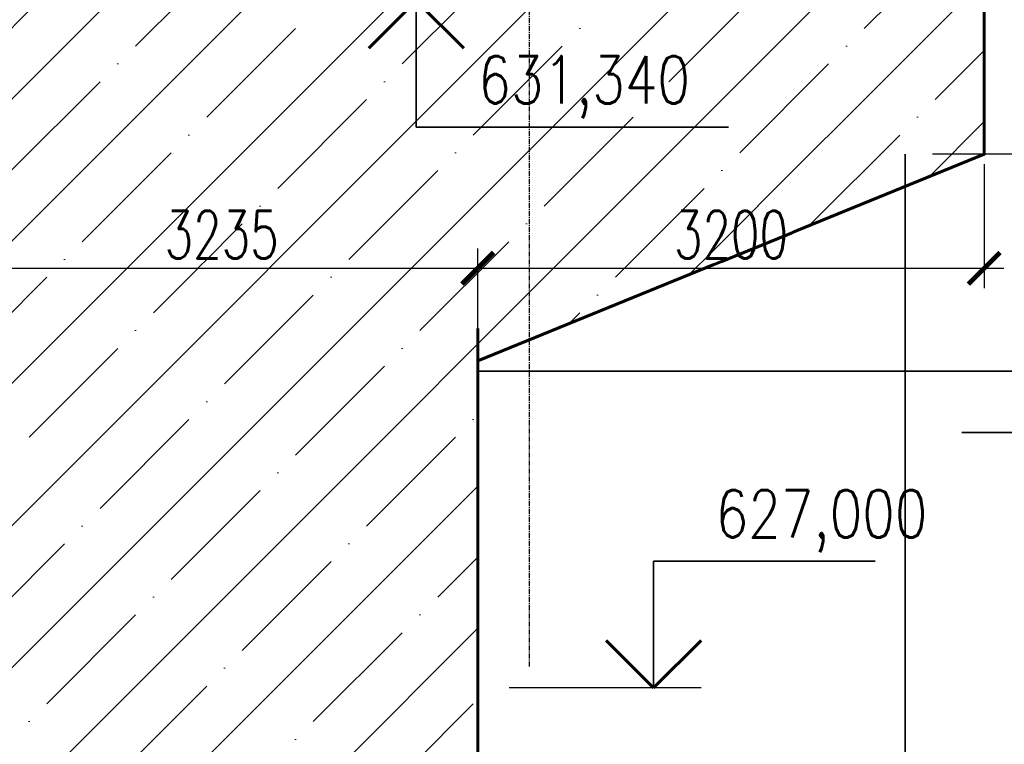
# Model space of a CAD drawing. Header units: millimetres. Extents: x 452087 to 582075, y 10891 to 81641.
# Tile 297 of 311: x 561588 to 567808, y 50680 to 55256. Entities that reach past the tile are written whole.
import ezdxf
from ezdxf import colors
from ezdxf.entities.mleader import LeaderData, LeaderLine
from ezdxf.enums import TextEntityAlignment as Align
from ezdxf.math import Vec2, Vec3

# ---------------------------------------------------------------- set-up
doc = ezdxf.new("R2010")
doc.units = ezdxf.units.MM
doc.linetypes.add('осевая', pattern=[50.8, 31.75, -6.35, 6.35, -6.35])
doc.layers.get('Defpoints').update_dxf_attribs({"color": 8})
for name, color, linetype, lineweight in [('ГТО-2_Бетон 0.35', 2, 'Continuous', 35), ('ГТО-2_Бетон 0.6', 2, 'Continuous', 60), ('ГТО-2_Вода', 4, 'Continuous', 35), ('ГТО-2_Оси_025', 6, 'осевая', 25), ('ГТО-2_Штриховка', 252, 'Continuous', 18)]:
    doc.layers.add(name, color=color, linetype=linetype, lineweight=lineweight)
doc.layers.add('ГТО-2_Выноски', color=7, linetype='Continuous')
doc.layers.add('ГТО-2_Размеры', color=7, linetype='Continuous')
doc.styles.add('MOSOBL (isocpeur)', font='isocpeur.ttf')
doc.styles.add('RomanS', font='romans.shx', dxfattribs={"width": 0.7})
doc.dimstyles.new('MOSOBL 1-100 (мм)', dxfattribs={"dimscale": 100, "dimtxt": 3, "dimasz": 2, "dimexe": 1.25, "dimexo": 0.625, "dimtad": 1, "dimdec": 0, "dimzin": 9, "dimtxsty": 'RomanS', "dimblk": 'ARCHTICK', "dimcen": 2.5, "dimdle": 1.25, "dimclrd": 7, "dimclre": 7, "dimclrt": 2, "dimadec": 0, "dimazin": 0, "dimtfac": 1, "dimtdec": 0, "dimtmove": 1, "dimatfit": 3, "dimfxl": 1, "dimtfill": 1, "dimlwd": 25, "dimlwe": 25, "dimarcsym": 0})

# ---------------------------------------------------------------- blocks, each defined once
blk = doc.blocks.new('*U506')
at = {"color": 7, "lineweight": 25, "ltscale": 100}
blk.add_line((12.122, 0), (0, 0), dxfattribs=at)
at = {"color": 3, "lineweight": 60, "ltscale": 100}
for p, q in [((9.122, 0), (6.122, -3)), ((12.122, -3), (9.122, 0))]:
    blk.add_line(p, q, dxfattribs=at)
at = {"color": 2, "lineweight": 35, "ltscale": 100}
for p, q in [((9.122, 0), (9.122, -7.996)), ((9.122, -7.996), (28.836, -7.996))]:
    blk.add_line(p, q, dxfattribs=at)
at = {"color": 2, "ltscale": 100, "style": 'RomanS', "width": 0.8, "flags": 8}
for tag, p in [('OTMETKA', (26.526, -4.996)), ('OTMETKA_2', (12.353, -10.996))]:
    blk.add_attdef(tag, text='', height=3, dxfattribs=at).set_placement(p, align=Align.MIDDLE_RIGHT)
blk = doc.blocks.new('*U500')
at = {"color": 2, "lineweight": 35, "ltscale": 100}
for p, q in [((9.122, 0), (9.122, 7.996)), ((9.122, 7.996), (23.118, 7.996))]:
    blk.add_line(p, q, dxfattribs=at)
at = {"color": 3, "lineweight": 60, "ltscale": 100}
for p, q in [((9.122, 0), (6.122, 3)), ((12.122, 3), (9.122, 0))]:
    blk.add_line(p, q, dxfattribs=at)
at = {"color": 7, "lineweight": 25, "ltscale": 100}
blk.add_line((12.122, 0), (0, 0), dxfattribs=at)
at = {"color": 2, "ltscale": 100, "style": 'RomanS', "width": 0.8, "flags": 8}
for tag, p in [('OTMETKA', (26.526, 10.996)), ('OTMETKA_2', (12.353, 4.996))]:
    blk.add_attdef(tag, text='', height=3, dxfattribs=at).set_placement(p, align=Align.MIDDLE_RIGHT)
blk = doc.blocks.new('_ArchTick')
at = {"color": 0, "linetype": 'ByBlock', "const_width": 0.15}
blk.add_lwpolyline([(-0.5, -0.5), (0.5, 0.5)], dxfattribs=at)
blk = doc.blocks.new('*D606')
at = {"layer": 'Defpoints', "color": 0, "transparency": 16777216}
for p in [(561246, 53686), (564481.3, 53686), (564481.3, 53421.3)]:
    blk.add_point(p, dxfattribs=at)
at = {"layer": 'ГТО-2_Размеры', "color": 7, "lineweight": 25, "transparency": 16777216}
for p, q in [((561246, 53748.5), (561246, 53811)), ((564481.3, 53483.8), (564481.3, 53811)), ((561121, 53686), (564606.3, 53686))]:
    blk.add_line(p, q, dxfattribs=at)
at = {"layer": 'ГТО-2_Размеры', "color": 7, "lineweight": 25, "transparency": 16777216, "xscale": 200, "yscale": 200, "zscale": 200, "rotation": 180}
blk.add_blockref('_ArchTick', (561246, 53686), dxfattribs=at)
at = {"layer": 'ГТО-2_Размеры', "color": 7, "lineweight": 25, "transparency": 16777216, "xscale": 200, "yscale": 200, "zscale": 200}
blk.add_blockref('_ArchTick', (564481.3, 53686), dxfattribs=at)
at = {"layer": 'ГТО-2_Размеры', "color": 2, "transparency": 16777216, "insert": (562863.6, 53898.5), "char_height": 300, "attachment_point": 5, "style": 'RomanS', "bg_fill": 3, "box_fill_scale": 1.1, "bg_fill_color": 256, "bg_fill_true_color": 13158600, "bg_fill_transparency": 0}
blk.add_mtext('3235', dxfattribs=at)
blk = doc.blocks.new('_Dot')
at = {"color": 0, "linetype": 'ByBlock', "lineweight": -2}
blk.add_line((-0.5, 0), (-1, 0), dxfattribs=at)
at = {"color": 0, "linetype": 'ByBlock', "const_width": 0.5}
blk.add_lwpolyline([(-0.25, 0, 1), (0.25, 0, 1)], format="xyb", close=True, dxfattribs=at)
blk = doc.blocks.new('*D622')
at = {"layer": 'Defpoints', "color": 0, "transparency": 16777216}
for p in [(567681, 54406.1, 0), (567681, 53686), (564481.3, 52986.2)]:
    blk.add_point(p, dxfattribs=at)
at = {"layer": 'ГТО-2_Размеры', "color": 7, "lineweight": 25, "transparency": 16777216}
for p, q in [((567681, 54343.6), (567681, 53561)), ((564481.3, 53048.7), (564481.3, 53811)), ((564356.3, 53686), (567806, 53686))]:
    blk.add_line(p, q, dxfattribs=at)
at = {"layer": 'ГТО-2_Размеры', "color": 7, "lineweight": 25, "transparency": 16777216, "xscale": 200, "yscale": 200, "zscale": 200, "rotation": 180}
blk.add_blockref('_ArchTick', (564481.3, 53686), dxfattribs=at)
at = {"layer": 'ГТО-2_Размеры', "color": 7, "lineweight": 25, "transparency": 16777216, "xscale": 200, "yscale": 200, "zscale": 200}
blk.add_blockref('_ArchTick', (567681, 53686), dxfattribs=at)
at = {"layer": 'ГТО-2_Размеры', "color": 2, "transparency": 16777216, "insert": (566081.2, 53898.5), "char_height": 300, "attachment_point": 5, "style": 'RomanS', "bg_fill": 3, "box_fill_scale": 1.1, "bg_fill_color": 256, "bg_fill_true_color": 13158600, "bg_fill_transparency": 0}
blk.add_mtext('3200', dxfattribs=at)

msp = doc.modelspace()

# ---------------------------------------------------------------- linework, layer by layer
at = {"layer": 'ГТО-2_Бетон 0.35'}
msp.add_lwpolyline([(567181.3, 49036.1), (567181.3, 54406.1)], dxfattribs=at)
at = {"layer": 'ГТО-2_Бетон 0.6', "flags": 128}
msp.add_lwpolyline([(564481.3, 53305.5), (564481.3, 31036.1)], dxfattribs=at)
at = {"layer": 'ГТО-2_Вода'}
for p, q in [((571626.7, 53036.1), (564481.3, 53036.1)), ((567540.5, 52648.6), (568540.5, 52648.6))]:
    msp.add_line(p, q, dxfattribs=at)

# ---------------------------------------------------------------- block references
at = {"layer": 'ГТО-2_Бетон 0.6'}
ref = msp.add_blockref('*U506', (563181, 55376.1, 0), dxfattribs=dict(at, xscale=100, yscale=100, zscale=100))
ref.add_attrib('OTMETKA', '631,340', dxfattribs={"layer": '0', "color": 2, "ltscale": 100, "height": 300, "style": 'RomanS', "width": 0.8}).set_placement((565822.2, 54876.5, 0), align=Align.MIDDLE_RIGHT)
at = {"layer": 'ГТО-2_Размеры'}
ref = msp.add_blockref('*U500', (564680.6, 51036.1), dxfattribs=dict(at, xscale=100, yscale=100, zscale=100))
ref.add_attrib('OTMETKA', '627,000', dxfattribs={"layer": '0', "color": 2, "ltscale": 100, "height": 300, "style": 'RomanS', "width": 0.8}).set_placement((567321.8, 52135.7), align=Align.MIDDLE_RIGHT)

# ---------------------------------------------------------------- dimensions: what is measured, and where the dimension line sits
dim = msp.add_linear_dim(base=(564481.3, 53686), p1=(561246, 53686), p2=(564481.3, 53421.3), dimstyle='MOSOBL 1-100 (мм)', dxfattribs=at)
dim.commit()
dim.dimension.update_dxf_attribs({"geometry": '*D606', "text_midpoint": (562863.6, 53898.5)})

# ---------------------------------------------------------------- next in the draw order: dimensions: what is measured, and where the dimension line sits
dim = msp.add_linear_dim(base=(567681, 53686), p1=(564481.3, 52986.2), p2=(567681, 54406.1, 0), dimstyle='MOSOBL 1-100 (мм)', dxfattribs=at)
dim.commit()
dim.dimension.update_dxf_attribs({"geometry": '*D622', "text_midpoint": (566081.2, 53898.5)})

# ---------------------------------------------------------------- next in the draw order: leaders
at = {"layer": 'ГТО-2_Выноски'}
ml = msp.add_multileader_mtext('Standard', dxfattribs=at)
ml.set_content('{\\C2;Затворохранилище}', color=256, style='MOSOBL (isocpeur)')
ml.set_leader_properties(color=7, lineweight=25)
ml.set_arrow_properties(name='DOT')
ml.build(insert=Vec2(0, 0))
ml.multileader.update_dxf_attribs({"has_dogleg": 0, "text_left_attachment_type": 6, "text_right_attachment_type": 6, "dogleg_length": 0, "arrow_head_size": 150})
ctx = ml.context
ctx.base_point, ctx.char_height, ctx.arrow_head_size, ctx.landing_gap_size, ctx.plane_origin = Vec3(565219, 46882.5), 300, 150, 0, Vec3(535978.1, 55905.8)
ctx.left_attachment, ctx.right_attachment = 6, 6
notes = []
notes.append((ctx, [(1, (1, 1, 0), (565219, 46882.5), (1, 0), 0, [(0, [(559188.4, 52069)], 0, [])])]))
ctx.mtext.insert, ctx.mtext.flow_direction = Vec3(565219, 47272.5), 5
ctx.mtext.has_bg_fill, ctx.mtext.bg_color, ctx.mtext.bg_scale_factor, ctx.mtext.bg_transparency, ctx.mtext.use_window_bg_color = 1, -1027028792, 1.5, 0, 1
for ctx, leaders in notes:
    for number, flags, end, landing, length, lines in leaders:
        leader = LeaderData()
        leader.index, (leader.has_last_leader_line, leader.has_dogleg_vector, leader.attachment_direction) = number, flags
        leader.last_leader_point, leader.dogleg_vector, leader.dogleg_length = Vec3(end), Vec3(landing), length
        for number, points, colour, breaks in lines:
            line = LeaderLine()
            line.index, line.vertices, line.color, line.breaks = number, Vec3.list(points), colors.encode_raw_color(colour), breaks
            leader.lines.append(line)
        ctx.leaders.append(leader)

# ---------------------------------------------------------------- next in the draw order: hatches: boundary and pattern name
at = {"layer": 'ГТО-2_Штриховка'}
h = msp.add_hatch(dxfattribs=at)
h.set_pattern_fill('ANSI35', color=256, scale=100)
h.set_pattern_definition([(45, (-17131.3, -1493781.44), (-449.0128, 449.0128), []), (45, (-16682.3, -1493781.44), (-449.0128, 449.0128), [793.75, -158.75, 0, -158.75])])
h.paths.add_polyline_path([(560273.2, 43536.1), (555873.2, 43536.1), (555873.2, 50536.1), (560273.2, 50536.1)], flags=16)
h.paths.add_polyline_path([(560281.3, 43016.7), (560273.2, 39436.1), (555873.2, 39436.1), (555873.2, 43016.7)], flags=16)
h.paths.add_polyline_path([(554873, 43536.1), (540981.3, 43536.1), (540981.3, 54483.4), (542281.3, 55136.1), (542273.2, 56036.1), (553581, 56036.1), (553581, 55236.1), (554881.3, 54586.1)], flags=16)
h.paths.add_polyline_path([(560273.2, 38936.1), (560273.2, 35286.1), (555873.2, 35286.1), (555873.2, 38936.1)], flags=16)
h.paths.add_polyline_path([(554873, 43036.1), (554872.9, 36436.1), (548209.4, 36436.1), (548381, 36436.1), (547361, 36436.1), (547361, 36221.1), (547141, 36221.1), (547141, 36006.1), (546921, 36006.1), (546921, 35791.1), (546701, 35791.1), (546701, 35576.1), (546481, 35576.1), (546481, 35361.1), (546261, 35361.1), (546261, 35146.1), (546041, 35146.1), (546041, 34931.1), (545821, 34931.1), (545821, 34716.1), (545601, 34716.1), (545601, 34501.1), (545381, 34501.1), (545381, 34236.1), (540981.3, 34236.1), (540981.3, 43016.7), (545681, 43018.4), (545681, 42519.4), (546676.1, 42522.7), (546685.9, 43015.1), (549681.7, 43016.7), (549680.3, 42521.1), (550681, 42521.1), (550681, 43036.1)], flags=16)
h.paths.add_polyline_path([(540981.3, 54486.1), (540981.3, 42536.1)], flags=16)
h.paths.add_polyline_path([(540331.3, 56536.1), (540331.3, 56536.1), (539481.3, 56614.5), (539481.3, 43036.1), (538481.3, 43036.1), (538473.5, 31236.1), (539891.3, 31236.1), (542691.3, 29236.1), (543991.3, 29236.1), (545491.3, 30236.1), (554953.2, 30236.1), (556153.5, 31036.1), (564473.5, 31036.1), (564473.2, 53098.5), (567681, 54406.1), (567681, 55381.1), (562673.2, 55381.1), (562673.2, 56536.1), (561546, 56536.1), (561546, 56286.1), (561246, 56286.1), (561246, 51036.1), (555746, 51036.1), (555746, 56036.1), (555700.3, 56036.1), (555746, 56286.1), (555446, 56286.1), (555446, 56536.1)])

# ---------------------------------------------------------------- next in the draw order: linework, layer by layer
at = {"layer": 'ГТО-2_Бетон 0.6', "elevation": 0, "flags": 128}
msp.add_lwpolyline([(567681, 56356.1), (567681, 54406.1), (564481.3, 53101.8)], dxfattribs=at)
at = {"layer": 'ГТО-2_Оси_025'}
msp.add_line((564806, 59533.1, 0), (564806, 51172.1, 0), dxfattribs=at)

# ---------------------------------------------------------------- next in the draw order: block references
at = {"layer": 'ГТО-2_Размеры'}
ref = msp.add_blockref('*U500', (567355.1, 54406.1), dxfattribs=dict(at, xscale=100, yscale=100, zscale=100))
ref.add_attrib('OTMETKA', '630,370', dxfattribs={"layer": '0', "color": 2, "ltscale": 100, "height": 300, "style": 'RomanS', "width": 0.8}).set_placement((569996.3, 55505.7), align=Align.MIDDLE_RIGHT)

doc.saveas('drawing.dxf')
